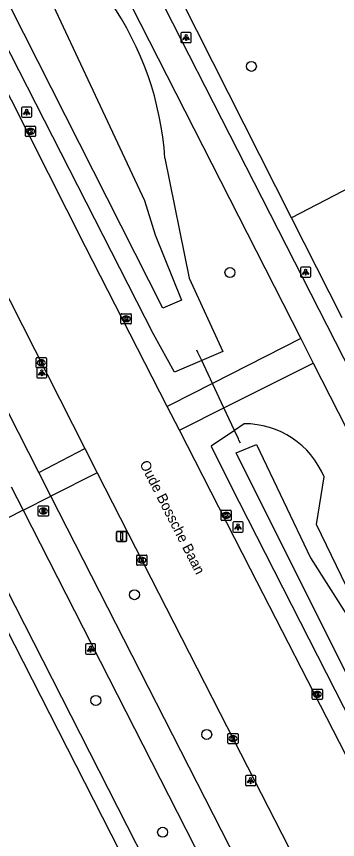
# Model space of a CAD drawing. Extents: x 159353 to 160616, y 385893 to 387321.
# Drawn here: x 159728.5 to 159759.9, y 386585 to 386665.3 of the extents above; entities that cross this region are included whole.
import ezdxf

# ---------------------------------------------------------------- set-up
doc = ezdxf.new("R2010")
doc.units = 0
for name, color, linetype in [('IMGEO_Berm_groen', 7, 'Continuous'), ('IMGEO_Boom', 7, 'Continuous'), ('IMGEO_Duiker', 7, 'Continuous'), ('IMGEO_Fietspad_gesloten', 7, 'Continuous'), ('IMGEO_Groenvoorziening', 7, 'Continuous'), ('IMGEO_Kolk', 7, 'Continuous'), ('IMGEO_Lichtpunt', 7, 'Continuous'), ('IMGEO_Openbare_ruimte_label', 7, 'Continuous'), ('IMGEO_Rijbaan_lokaal_gesloten', 7, 'Continuous'), ('IMGEO_Rioolput', 7, 'Continuous'), ('IMGEO_Verkeersbordpaal', 7, 'Continuous'), ('IMGEO_Voetpad_halfverhard', 7, 'Continuous'), ('IMGEO_Voetpad_open', 7, 'Continuous'), ('IMGEO_Waterloop', 7, 'Continuous')]:
    doc.layers.add(name, color=color, linetype=linetype)

msp = doc.modelspace()

# ---------------------------------------------------------------- linework, layer by layer
at = {"layer": 'IMGEO_Berm_groen'}
for points in [[(159743.006, 386651.43), (159745.39, 386639.709), (159748.668, 386632.566), (159746.597, 386631.685), (159743.944, 386630.556), (159741.875, 386634.27), (159698.391, 386719.394), (159676.033, 386763.515), (159678.328, 386764.624), (159680.854, 386765.845), (159681.412, 386764.717)], [(159750.739, 386625.518), (159749.791, 386624.879), (159747.519, 386623.348), (159749.402, 386619.536), (159767.261, 386584.583), (159776.147, 386567.841), (159778.249, 386569.078), (159780.543, 386570.427), (159773.159, 386584.718), (159772.521, 386593.855)], [(159766.017, 386605.488), (159761.24, 386608.621), (159757.812, 386615.682), (159758.553, 386620.328)]]:
    msp.add_lwpolyline(points, dxfattribs=at)
for centre, radius, start, end in [((159712.615, 386649.392), 30.459, 3.83611, 34.74599), ((159750.804, 386617.138), 8.38, 22.37231, 90.44407)]:
    msp.add_arc(centre, radius, start, end, dxfattribs=at)
at = {"layer": 'IMGEO_Boom'}
for centre in [(159751.452, 386660.388), (159749.361, 386640.269), (159740.026, 386608.843), (159736.255, 386598.531), (159747.085, 386595.211), (159742.784, 386585.664)]:
    msp.add_circle(centre, 0.489, dxfattribs=at)
at = {"layer": 'IMGEO_Duiker'}
msp.add_lwpolyline([(159750.382, 386623.621), (159750.234, 386623.935), (159750.18, 386624.052), (159749.791, 386624.879), (159748.768, 386627.059), (159747.647, 386629.447), (159746.597, 386631.685), (159746.295, 386632.327), (159746.229, 386632.469), (159746.117, 386632.707)], dxfattribs=at)
at = {"layer": 'IMGEO_Fietspad_gesloten'}
for points in [[(159682.71, 386784.054), (159758.813, 386635.137), (159796.533, 386561.328)], [(159699.609, 386744.934), (159756.288, 386633.826)], [(159730.696, 386620.761), (159720.794, 386640.143)], [(159756.288, 386633.826), (159757.502, 386631.446)], [(159757.502, 386631.446), (159788.426, 386570.875)], [(159731.872, 386618.458), (159730.696, 386620.761)], [(159728.004, 386619.379), (159729.174, 386617.087)], [(159729.174, 386617.087), (159731.872, 386618.458)], [(159762.831, 386557.859), (159731.872, 386618.458)], [(159729.174, 386617.087), (159760.103, 386556.503)]]:
    msp.add_lwpolyline(points, dxfattribs=at)
at = {"layer": 'IMGEO_Groenvoorziening'}
msp.add_lwpolyline([(159793.264, 386665.301), (159755.367, 386645.61)], dxfattribs=at)
at = {"layer": 'IMGEO_Kolk'}
for p, q in [((159729.448, 386654.551), (159730.3, 386654.551)), ((159729.373, 386653.625), (159729.373, 386654.477)), ((159729.884, 386653.771), (159729.859, 386653.771)), ((159729.861, 386654.331), (159729.886, 386654.331)), ((159730.374, 386654.477), (159730.374, 386653.625)), ((159730.3, 386653.551), (159729.448, 386653.551)), ((159738.714, 386635.33), (159738.714, 386636.182)), ((159738.789, 386636.256), (159739.641, 386636.256)), ((159739.202, 386636.036), (159739.227, 386636.036)), ((159739.715, 386636.182), (159739.715, 386635.33)), ((159739.641, 386635.256), (159738.789, 386635.256)), ((159739.225, 386635.476), (159739.2, 386635.476)), ((159730.431, 386631.046), (159730.431, 386631.898)), ((159730.506, 386631.972), (159731.358, 386631.972)), ((159730.919, 386631.752), (159730.944, 386631.752)), ((159731.432, 386631.898), (159731.432, 386631.046)), ((159731.358, 386630.972), (159730.506, 386630.972)), ((159730.942, 386631.192), (159730.917, 386631.192)), ((159748.488, 386616.156), (159748.488, 386617.008)), ((159748.563, 386617.082), (159749.415, 386617.082)), ((159748.976, 386616.862), (159749.001, 386616.862)), ((159749.489, 386617.008), (159749.489, 386616.156)), ((159749.415, 386616.082), (159748.563, 386616.082)), ((159748.999, 386616.302), (159748.974, 386616.302)), ((159740.25, 386611.788), (159740.25, 386612.64)), ((159740.325, 386612.714), (159741.177, 386612.714)), ((159740.738, 386612.494), (159740.763, 386612.494)), ((159741.251, 386612.64), (159741.251, 386611.788)), ((159741.177, 386611.714), (159740.325, 386611.714)), ((159740.761, 386611.934), (159740.736, 386611.934)), ((159757.385, 386598.705), (159757.385, 386599.557)), ((159757.46, 386599.631), (159758.312, 386599.631)), ((159757.873, 386599.411), (159757.898, 386599.411)), ((159758.386, 386599.557), (159758.386, 386598.705)), ((159758.312, 386598.631), (159757.46, 386598.631)), ((159757.896, 386598.851), (159757.871, 386598.851)), ((159749.156, 386594.376), (159749.156, 386595.228)), ((159749.231, 386595.302), (159750.083, 386595.302)), ((159749.644, 386595.082), (159749.669, 386595.082)), ((159750.157, 386595.228), (159750.157, 386594.376)), ((159750.083, 386594.302), (159749.231, 386594.302)), ((159749.667, 386594.522), (159749.642, 386594.522))]:
    msp.add_line(p, q, dxfattribs=at)
for points in [[(159729.448, 386654.551), (159730.3, 386654.551)], [(159729.373, 386653.625), (159729.373, 386654.477)], [(159729.694, 386654.251), (159729.817, 386654.251), (159729.817, 386654.1), (159729.947, 386654.251), (159730.111, 386654.251), (159729.965, 386654.1), (159730.118, 386653.851), (159729.966, 386653.851), (159729.881, 386654.015), (159729.817, 386653.948), (159729.817, 386653.851), (159729.694, 386653.851), (159729.694, 386654.251)], [(159730.374, 386654.477), (159730.374, 386653.625)], [(159730.3, 386653.551), (159729.448, 386653.551)], [(159738.714, 386635.33), (159738.714, 386636.182)], [(159738.789, 386636.256), (159739.641, 386636.256)], [(159739.715, 386636.182), (159739.715, 386635.33)], [(159739.641, 386635.256), (159738.789, 386635.256)], [(159739.035, 386635.956), (159739.158, 386635.956), (159739.158, 386635.805), (159739.288, 386635.956), (159739.452, 386635.956), (159739.306, 386635.805), (159739.459, 386635.556), (159739.307, 386635.556), (159739.222, 386635.72), (159739.158, 386635.653), (159739.158, 386635.556), (159739.035, 386635.556), (159739.035, 386635.956)], [(159730.431, 386631.046), (159730.431, 386631.898)], [(159730.506, 386631.972), (159731.358, 386631.972)], [(159730.752, 386631.672), (159730.875, 386631.672), (159730.875, 386631.521), (159731.005, 386631.672), (159731.169, 386631.672), (159731.023, 386631.521), (159731.176, 386631.272), (159731.024, 386631.272), (159730.939, 386631.436), (159730.875, 386631.369), (159730.875, 386631.272), (159730.752, 386631.272), (159730.752, 386631.672)], [(159731.432, 386631.898), (159731.432, 386631.046)], [(159731.358, 386630.972), (159730.506, 386630.972)], [(159748.488, 386616.156), (159748.488, 386617.008)], [(159748.563, 386617.082), (159749.415, 386617.082)], [(159748.809, 386616.782), (159748.932, 386616.782), (159748.932, 386616.631), (159749.062, 386616.782), (159749.226, 386616.782), (159749.08, 386616.631), (159749.233, 386616.382), (159749.081, 386616.382), (159748.996, 386616.546), (159748.932, 386616.479), (159748.932, 386616.382), (159748.809, 386616.382), (159748.809, 386616.782)], [(159749.489, 386617.008), (159749.489, 386616.156)], [(159749.415, 386616.082), (159748.563, 386616.082)], [(159740.25, 386611.788), (159740.25, 386612.64)], [(159740.325, 386612.714), (159741.177, 386612.714)], [(159740.571, 386612.414), (159740.694, 386612.414), (159740.694, 386612.263), (159740.824, 386612.414), (159740.988, 386612.414), (159740.842, 386612.263), (159740.995, 386612.014), (159740.843, 386612.014), (159740.758, 386612.178), (159740.694, 386612.111), (159740.694, 386612.014), (159740.571, 386612.014), (159740.571, 386612.414)], [(159741.251, 386612.64), (159741.251, 386611.788)], [(159741.177, 386611.714), (159740.325, 386611.714)], [(159757.385, 386598.705), (159757.385, 386599.557)], [(159757.46, 386599.631), (159758.312, 386599.631)], [(159757.706, 386599.331), (159757.829, 386599.331), (159757.829, 386599.18), (159757.959, 386599.331), (159758.123, 386599.331), (159757.977, 386599.18), (159758.13, 386598.931), (159757.978, 386598.931), (159757.893, 386599.095), (159757.829, 386599.028), (159757.829, 386598.931), (159757.706, 386598.931), (159757.706, 386599.331)], [(159758.386, 386599.557), (159758.386, 386598.705)], [(159758.312, 386598.631), (159757.46, 386598.631)], [(159749.156, 386594.376), (159749.156, 386595.228)], [(159749.231, 386595.302), (159750.083, 386595.302)], [(159750.157, 386595.228), (159750.157, 386594.376)], [(159750.083, 386594.302), (159749.231, 386594.302)], [(159749.477, 386595.002), (159749.6, 386595.002), (159749.6, 386594.851), (159749.73, 386595.002), (159749.894, 386595.002), (159749.748, 386594.851), (159749.901, 386594.602), (159749.749, 386594.602), (159749.664, 386594.766), (159749.6, 386594.699), (159749.6, 386594.602), (159749.477, 386594.602), (159749.477, 386595.002)]]:
    msp.add_lwpolyline(points, dxfattribs=at)
for centre, start, end in [((159729.45, 386654.475), 91.55205, 178.44795), ((159729.45, 386654.475), 91.55205, 178.44795), ((159730.298, 386654.475), 1.55205, 88.44795), ((159730.298, 386654.475), 1.55205, 88.44795), ((159729.45, 386653.627), 181.55205, 268.44795), ((159729.45, 386653.627), 181.55205, 268.44795), ((159730.298, 386653.627), 271.55205, 358.44795), ((159730.298, 386653.627), 271.55205, 358.44795), ((159738.791, 386636.18), 91.55205, 178.44795), ((159738.791, 386636.18), 91.55205, 178.44795), ((159739.639, 386636.18), 1.55205, 88.44795), ((159739.639, 386636.18), 1.55205, 88.44795), ((159738.791, 386635.332), 181.55205, 268.44795), ((159738.791, 386635.332), 181.55205, 268.44795), ((159739.639, 386635.332), 271.55205, 358.44795), ((159739.639, 386635.332), 271.55205, 358.44795), ((159730.508, 386631.896), 91.55205, 178.44795), ((159730.508, 386631.896), 91.55205, 178.44795), ((159731.356, 386631.896), 1.55205, 88.44795), ((159731.356, 386631.896), 1.55205, 88.44795), ((159730.508, 386631.048), 181.55205, 268.44795), ((159730.508, 386631.048), 181.55205, 268.44795), ((159731.356, 386631.048), 271.55205, 358.44795), ((159731.356, 386631.048), 271.55205, 358.44795), ((159748.565, 386617.006), 91.55205, 178.44795), ((159748.565, 386617.006), 91.55205, 178.44795), ((159749.413, 386617.006), 1.55205, 88.44795), ((159749.413, 386617.006), 1.55205, 88.44795), ((159748.565, 386616.158), 181.55205, 268.44795), ((159748.565, 386616.158), 181.55205, 268.44795), ((159749.413, 386616.158), 271.55205, 358.44795), ((159749.413, 386616.158), 271.55205, 358.44795), ((159740.327, 386612.638), 91.55205, 178.44795), ((159740.327, 386612.638), 91.55205, 178.44795), ((159741.175, 386612.638), 1.55205, 88.44795), ((159741.175, 386612.638), 1.55205, 88.44795), ((159740.327, 386611.79), 181.55205, 268.44795), ((159740.327, 386611.79), 181.55205, 268.44795), ((159741.175, 386611.79), 271.55205, 358.44795), ((159741.175, 386611.79), 271.55205, 358.44795), ((159757.462, 386599.555), 91.55205, 178.44795), ((159757.462, 386599.555), 91.55205, 178.44795), ((159758.31, 386599.555), 1.55205, 88.44795), ((159758.31, 386599.555), 1.55205, 88.44795), ((159757.462, 386598.707), 181.55205, 268.44795), ((159757.462, 386598.707), 181.55205, 268.44795), ((159758.31, 386598.707), 271.55205, 358.44795), ((159758.31, 386598.707), 271.55205, 358.44795), ((159749.233, 386595.226), 91.55205, 178.44795), ((159749.233, 386595.226), 91.55205, 178.44795), ((159750.081, 386595.226), 1.55205, 88.44795), ((159750.081, 386595.226), 1.55205, 88.44795), ((159749.233, 386594.378), 181.55205, 268.44795), ((159749.233, 386594.378), 181.55205, 268.44795), ((159750.081, 386594.378), 271.55205, 358.44795), ((159750.081, 386594.378), 271.55205, 358.44795)]:
    msp.add_arc(centre, 0.0765, start, end, dxfattribs=at)
for centre, major_axis, ratio, start_param, end_param in [((159729.86, 386654.051), (-0.387, 0.002), 0.722429, 4.712389, 7.853982), ((159729.885, 386654.051), (-0.39, 0.002), 0.717154, 1.570796, 4.712389), ((159739.201, 386635.756), (-0.387, 0.002), 0.722429, 4.712389, 7.853982), ((159739.226, 386635.756), (-0.39, 0.002), 0.717154, 1.570796, 4.712389), ((159730.918, 386631.472), (-0.387, 0.002), 0.722429, 4.712389, 7.853982), ((159730.943, 386631.472), (-0.39, 0.002), 0.717154, 1.570796, 4.712389), ((159748.975, 386616.582), (-0.387, 0.002), 0.722429, 4.712389, 7.853982), ((159749, 386616.582), (-0.39, 0.002), 0.717154, 1.570796, 4.712389), ((159740.737, 386612.214), (-0.387, 0.002), 0.722429, 4.712389, 7.853982), ((159740.762, 386612.214), (-0.39, 0.002), 0.717154, 1.570796, 4.712389), ((159757.872, 386599.131), (-0.387, 0.002), 0.722429, 4.712389, 7.853982), ((159757.897, 386599.131), (-0.39, 0.002), 0.717154, 1.570796, 4.712389), ((159749.643, 386594.802), (-0.387, 0.002), 0.722429, 4.712389, 7.853982), ((159749.668, 386594.802), (-0.39, 0.002), 0.717154, 1.570796, 4.712389)]:
    msp.add_ellipse(centre, major_axis=major_axis, ratio=ratio, start_param=start_param, end_param=end_param, dxfattribs=at)
at = {"layer": 'IMGEO_Lichtpunt'}
for p, q in [((159744.575, 386663.604), (159744.575, 386662.797)), ((159744.575, 386663.604), (159744.575, 386662.797)), ((159745.477, 386663.699), (159744.669, 386663.699)), ((159745.477, 386663.699), (159744.669, 386663.699)), ((159745.571, 386662.797), (159745.571, 386663.604)), ((159745.571, 386662.797), (159745.571, 386663.604)), ((159744.669, 386662.703), (159745.477, 386662.703)), ((159744.669, 386662.703), (159745.477, 386662.703)), ((159729.003, 386656.323), (159729.003, 386655.516)), ((159729.003, 386656.323), (159729.003, 386655.516)), ((159729.905, 386656.418), (159729.097, 386656.418)), ((159729.905, 386656.418), (159729.097, 386656.418)), ((159729.999, 386655.516), (159729.999, 386656.323)), ((159729.999, 386655.516), (159729.999, 386656.323)), ((159729.097, 386655.422), (159729.905, 386655.422)), ((159729.097, 386655.422), (159729.905, 386655.422)), ((159756.251, 386640.713), (159756.251, 386639.906)), ((159756.251, 386640.713), (159756.251, 386639.906)), ((159757.153, 386640.808), (159756.345, 386640.808)), ((159757.153, 386640.808), (159756.345, 386640.808)), ((159757.247, 386639.906), (159757.247, 386640.713)), ((159757.247, 386639.906), (159757.247, 386640.713)), ((159756.345, 386639.812), (159757.153, 386639.812)), ((159756.345, 386639.812), (159757.153, 386639.812)), ((159730.482, 386630.9), (159730.482, 386630.093)), ((159730.482, 386630.9), (159730.482, 386630.093)), ((159731.384, 386630.995), (159730.576, 386630.995)), ((159731.384, 386630.995), (159730.576, 386630.995)), ((159731.478, 386630.093), (159731.478, 386630.9)), ((159731.478, 386630.093), (159731.478, 386630.9)), ((159730.576, 386629.999), (159731.384, 386629.999)), ((159730.576, 386629.999), (159731.384, 386629.999)), ((159750.549, 386615.956), (159749.741, 386615.956)), ((159750.549, 386615.956), (159749.741, 386615.956)), ((159749.647, 386615.861), (159749.647, 386615.054)), ((159749.647, 386615.861), (159749.647, 386615.054)), ((159750.643, 386615.054), (159750.643, 386615.861)), ((159750.643, 386615.054), (159750.643, 386615.861)), ((159749.741, 386614.96), (159750.549, 386614.96)), ((159749.741, 386614.96), (159750.549, 386614.96)), ((159735.243, 386603.94), (159735.243, 386603.133)), ((159735.243, 386603.94), (159735.243, 386603.133)), ((159736.145, 386604.035), (159735.337, 386604.035)), ((159736.145, 386604.035), (159735.337, 386604.035)), ((159736.239, 386603.133), (159736.239, 386603.94)), ((159736.239, 386603.133), (159736.239, 386603.94)), ((159735.337, 386603.039), (159736.145, 386603.039)), ((159735.337, 386603.039), (159736.145, 386603.039)), ((159750.876, 386591.113), (159750.876, 386590.306)), ((159750.876, 386591.113), (159750.876, 386590.306)), ((159751.778, 386591.208), (159750.97, 386591.208)), ((159751.778, 386591.208), (159750.97, 386591.208)), ((159751.872, 386590.306), (159751.872, 386591.113)), ((159751.872, 386590.306), (159751.872, 386591.113)), ((159750.97, 386590.212), (159751.778, 386590.212)), ((159750.97, 386590.212), (159751.778, 386590.212))]:
    msp.add_line(p, q, dxfattribs=at)
for points in [[(159744.949, 386663.268), (159744.988, 386663.24), (159744.8, 386662.978), (159744.762, 386663.005), (159744.949, 386663.268)], [(159745.051, 386663.22), (159745.098, 386663.22), (159745.098, 386662.898), (159745.051, 386662.898), (159745.051, 386663.22)], [(159745.161, 386663.24), (159745.199, 386663.267), (159745.386, 386663.005), (159745.347, 386662.977), (159745.161, 386663.24)], [(159729.377, 386655.987), (159729.416, 386655.959), (159729.228, 386655.697), (159729.19, 386655.724), (159729.377, 386655.987)], [(159729.479, 386655.939), (159729.526, 386655.939), (159729.526, 386655.617), (159729.479, 386655.617), (159729.479, 386655.939)], [(159729.589, 386655.959), (159729.627, 386655.986), (159729.814, 386655.724), (159729.775, 386655.696), (159729.589, 386655.959)], [(159756.625, 386640.377), (159756.664, 386640.349), (159756.476, 386640.087), (159756.438, 386640.114), (159756.625, 386640.377)], [(159756.727, 386640.329), (159756.774, 386640.329), (159756.774, 386640.007), (159756.727, 386640.007), (159756.727, 386640.329)], [(159756.837, 386640.349), (159756.875, 386640.376), (159757.062, 386640.114), (159757.023, 386640.086), (159756.837, 386640.349)], [(159730.856, 386630.564), (159730.895, 386630.536), (159730.707, 386630.274), (159730.669, 386630.301), (159730.856, 386630.564)], [(159730.958, 386630.516), (159731.005, 386630.516), (159731.005, 386630.194), (159730.958, 386630.194), (159730.958, 386630.516)], [(159731.068, 386630.536), (159731.106, 386630.563), (159731.293, 386630.301), (159731.254, 386630.273), (159731.068, 386630.536)], [(159750.021, 386615.525), (159750.06, 386615.497), (159749.872, 386615.235), (159749.834, 386615.262), (159750.021, 386615.525)], [(159750.123, 386615.477), (159750.17, 386615.477), (159750.17, 386615.155), (159750.123, 386615.155), (159750.123, 386615.477)], [(159750.233, 386615.497), (159750.271, 386615.524), (159750.458, 386615.262), (159750.419, 386615.234), (159750.233, 386615.497)], [(159735.617, 386603.604), (159735.656, 386603.576), (159735.468, 386603.314), (159735.43, 386603.341), (159735.617, 386603.604)], [(159735.719, 386603.556), (159735.766, 386603.556), (159735.766, 386603.234), (159735.719, 386603.234), (159735.719, 386603.556)], [(159735.829, 386603.576), (159735.867, 386603.603), (159736.054, 386603.341), (159736.015, 386603.313), (159735.829, 386603.576)], [(159751.25, 386590.777), (159751.289, 386590.749), (159751.101, 386590.487), (159751.063, 386590.514), (159751.25, 386590.777)], [(159751.352, 386590.729), (159751.399, 386590.729), (159751.399, 386590.407), (159751.352, 386590.407), (159751.352, 386590.729)], [(159751.462, 386590.749), (159751.5, 386590.776), (159751.687, 386590.514), (159751.648, 386590.486), (159751.462, 386590.749)]]:
    msp.add_lwpolyline(points, dxfattribs=at)
for centre in [(159745.074, 386663.402), (159729.502, 386656.121), (159756.75, 386640.511), (159730.981, 386630.698), (159750.146, 386615.659), (159735.742, 386603.738), (159751.375, 386590.911)]:
    msp.add_circle(centre, 0.0994, dxfattribs=at)
for centre, start, end in [((159744.669, 386663.604), 90, 180), ((159744.669, 386663.604), 90, 180), ((159745.477, 386663.604), 0, 90), ((159745.477, 386663.604), 0, 90), ((159744.669, 386662.797), 180, 270), ((159744.669, 386662.797), 180, 270), ((159745.477, 386662.797), 270, 0), ((159745.477, 386662.797), 270, 360), ((159729.097, 386656.323), 90, 180), ((159729.097, 386656.323), 90, 180), ((159729.905, 386656.323), 0, 90), ((159729.905, 386656.323), 0, 90), ((159729.097, 386655.516), 180, 270), ((159729.097, 386655.516), 180, 270), ((159729.905, 386655.516), 270, 0), ((159729.905, 386655.516), 270, 360), ((159756.345, 386640.713), 90, 180), ((159756.345, 386640.713), 90, 180), ((159757.153, 386640.713), 0, 90), ((159757.153, 386640.713), 0, 90), ((159756.345, 386639.906), 180, 270), ((159756.345, 386639.906), 180, 270), ((159757.153, 386639.906), 270, 0), ((159757.153, 386639.906), 270, 360), ((159730.576, 386630.9), 90, 180), ((159730.576, 386630.9), 90, 180), ((159731.384, 386630.9), 0, 90), ((159731.384, 386630.9), 0, 90), ((159730.576, 386630.093), 180, 270), ((159730.576, 386630.093), 180, 270), ((159731.384, 386630.093), 270, 0), ((159731.384, 386630.093), 270, 360), ((159749.741, 386615.861), 90, 180), ((159749.741, 386615.861), 90, 180), ((159750.549, 386615.861), 0, 90), ((159750.549, 386615.861), 0, 90), ((159749.741, 386615.054), 180, 270), ((159749.741, 386615.054), 180, 270), ((159750.549, 386615.054), 270, 0), ((159750.549, 386615.054), 270, 360), ((159735.337, 386603.94), 90, 180), ((159735.337, 386603.94), 90, 180), ((159736.145, 386603.94), 0, 90), ((159736.145, 386603.94), 0, 90), ((159735.337, 386603.133), 180, 270), ((159735.337, 386603.133), 180, 270), ((159736.145, 386603.133), 270, 0), ((159736.145, 386603.133), 270, 360), ((159750.97, 386591.113), 90, 180), ((159750.97, 386591.113), 90, 180), ((159751.778, 386591.113), 0, 90), ((159751.778, 386591.113), 0, 90), ((159750.97, 386590.306), 180, 270), ((159750.97, 386590.306), 180, 270), ((159751.778, 386590.306), 270, 0), ((159751.778, 386590.306), 270, 360)]:
    msp.add_arc(centre, 0.0946, start, end, dxfattribs=at)
at = {"layer": 'IMGEO_Rijbaan_lokaal_gesloten'}
for points in [[(159743.239, 386627.211), (159735.251, 386642.791), (159726.157, 386660.692), (159713.2, 386686.195), (159702.544, 386706.95), (159695.538, 386720.97), (159691.569, 386728.727), (159680.941, 386749.346), (159680.607, 386750), (159673.972, 386762.988), (159673.079, 386764.76)], [(159726.632, 386639.935), (159735.19, 386623.096)], [(159744.434, 386624.88), (159743.239, 386627.211)], [(159775.346, 386564.177), (159767.715, 386579.24), (159760.048, 386594.429), (159751.377, 386611.341), (159744.434, 386624.88)], [(159735.19, 386623.096), (159736.391, 386620.747)], [(159736.391, 386620.747), (159748.365, 386597.323), (159764.513, 386565.852), (159767.368, 386560.207)]]:
    msp.add_lwpolyline(points, dxfattribs=at)
at = {"layer": 'IMGEO_Rioolput'}
for p, q in [((159730.631, 386616.583), (159730.631, 386617.435)), ((159730.706, 386617.509), (159731.558, 386617.509)), ((159731.119, 386617.289), (159731.144, 386617.289)), ((159731.632, 386617.435), (159731.632, 386616.583)), ((159731.558, 386616.509), (159730.706, 386616.509)), ((159731.142, 386616.729), (159731.117, 386616.729))]:
    msp.add_line(p, q, dxfattribs=at)
for points in [[(159730.631, 386616.583), (159730.631, 386617.435)], [(159730.706, 386617.509), (159731.558, 386617.509)], [(159731.22, 386617.207), (159730.968, 386617.209), (159730.968, 386616.809)], [(159730.968, 386616.809), (159731.092, 386616.809), (159731.092, 386616.971), (159731.103, 386616.971)], [(159731.146, 386617.128), (159731.092, 386617.128), (159731.092, 386617.047)], [(159731.092, 386617.047), (159731.144, 386617.047)], [(159731.15, 386616.942), (159731.221, 386616.809), (159731.361, 386616.809), (159731.296, 386616.935)], [(159731.632, 386617.435), (159731.632, 386616.583)], [(159731.558, 386616.509), (159730.706, 386616.509)]]:
    msp.add_lwpolyline(points, dxfattribs=at)
for centre, radius, start, end in [((159730.708, 386617.433), 0.0765, 91.55205, 178.44795), ((159730.708, 386617.433), 0.0765, 91.55205, 178.44795), ((159731.102, 386616.918), 0.0533, 26.02933, 88.69889), ((159731.128, 386617.236), 0.19, 274.7715, 282.96867), ((159731.152, 386617.032), 0.0964, 77.00612, 93.18647), ((159731.166, 386617.089), 0.0378, 276.66336, 79.67722), ((159731.219, 386617.097), 0.109, 350.36119, 89.41601), ((159731.217, 386617.097), 0.112, 277.58423, 350.98172), ((159731.201, 386616.882), 0.108, 29.51342, 73.79051), ((159731.556, 386617.433), 0.0765, 1.55205, 88.44795), ((159731.556, 386617.433), 0.0765, 1.55205, 88.44795), ((159730.708, 386616.585), 0.0765, 181.55205, 268.44795), ((159730.708, 386616.585), 0.0765, 181.55205, 268.44795), ((159731.556, 386616.585), 0.0765, 271.55205, 358.44795), ((159731.556, 386616.585), 0.0765, 271.55205, 358.44795)]:
    msp.add_arc(centre, radius, start, end, dxfattribs=at)
for centre, major_axis, ratio, start_param, end_param in [((159731.118, 386617.009), (-0.387, 0.002), 0.722429, 4.712389, 7.853982), ((159731.143, 386617.009), (-0.39, 0.002), 0.717154, 1.570796, 4.712389)]:
    msp.add_ellipse(centre, major_axis=major_axis, ratio=ratio, start_param=start_param, end_param=end_param, dxfattribs=at)
at = {"layer": 'IMGEO_Verkeersbordpaal'}
for p, q in [((159738.278, 386614.125), (159738.278, 386614.925)), ((159738.278, 386614.925), (159738.278, 386614.125)), ((159738.378, 386615.025), (159739.168, 386615.025)), ((159739.168, 386615.025), (159738.378, 386615.025)), ((159739.268, 386614.925), (159739.268, 386614.125)), ((159739.268, 386614.125), (159739.268, 386614.925)), ((159739.168, 386614.025), (159738.378, 386614.025)), ((159738.378, 386614.025), (159739.168, 386614.025))]:
    msp.add_line(p, q, dxfattribs=at)
msp.add_lwpolyline([(159738.698, 386614.9), (159738.848, 386614.9), (159738.848, 386614.15), (159738.698, 386614.15), (159738.698, 386614.9)], dxfattribs=at)
for centre, start, end in [((159738.378, 386614.925), 90, 180), ((159738.378, 386614.925), 90, 180), ((159739.168, 386614.925), 0, 90), ((159739.168, 386614.925), 360, 90), ((159738.378, 386614.125), 180, 270), ((159738.378, 386614.125), 180, 270), ((159739.168, 386614.125), 270, 0), ((159739.168, 386614.125), 270, 0)]:
    msp.add_arc(centre, 0.1, start, end, dxfattribs=at)
at = {"layer": 'IMGEO_Voetpad_halfverhard'}
for points in [[(159756.288, 386633.826), (159747.647, 386629.447), (159743.502, 386627.346), (159743.239, 386627.211)], [(159744.434, 386624.88), (159744.692, 386625.012), (159748.768, 386627.059), (159757.502, 386631.446)], [(159730.696, 386620.761), (159735.19, 386623.096)], [(159736.391, 386620.747), (159731.872, 386618.458)], [(159729.174, 386617.087), (159724.727, 386614.834)]]:
    msp.add_lwpolyline(points, dxfattribs=at)
at = {"layer": 'IMGEO_Voetpad_open'}
for points in [[(159755.367, 386645.61), (159744.579, 386666.947), (159744.044, 386666.674), (159741.973, 386670.733), (159742.489, 386671.032), (159720.171, 386714.693), (159719.629, 386714.416), (159717.831, 386717.971), (159718.358, 386718.241), (159704.721, 386744.934)], [(159760.307, 386635.84), (159755.367, 386645.61)], [(159760.103, 386556.503), (159755.671, 386554.225), (159724.727, 386614.834)], [(159723.124, 386614.022), (159753.143, 386555.26)]]:
    msp.add_lwpolyline(points, dxfattribs=at)
at = {"layer": 'IMGEO_Waterloop'}
for points in [[(159710.366, 386705.912), (159724.749, 386676.04), (159728.709, 386673.628), (159730.666, 386669.427), (159741.028, 386647.296), (159742.068, 386643.955), (159744.622, 386637.572), (159742.796, 386636.795), (159729.23, 386663.609), (159715.982, 386689.738), (159703.721, 386713.923), (159679.019, 386762.02), (159680.239, 386762.508), (159710.366, 386705.912)], [(159749.978, 386622.688), (159751.936, 386623.497), (159757.212, 386612.433), (159760.957, 386606.561), (159766.616, 386601.369), (159769.51, 386595.752), (159771.425, 386583.624), (159777.51, 386571.071), (159776.191, 386570.263), (159749.978, 386622.688)]]:
    msp.add_lwpolyline(points, dxfattribs=at)

# ---------------------------------------------------------------- texts
at = {"layer": 'IMGEO_Openbare_ruimte_label'}
msp.add_text('Oude Bossche Baan', height=1, rotation=297.07775, dxfattribs=at).set_placement((159740.498, 386621.636))

doc.saveas('drawing.dxf')
